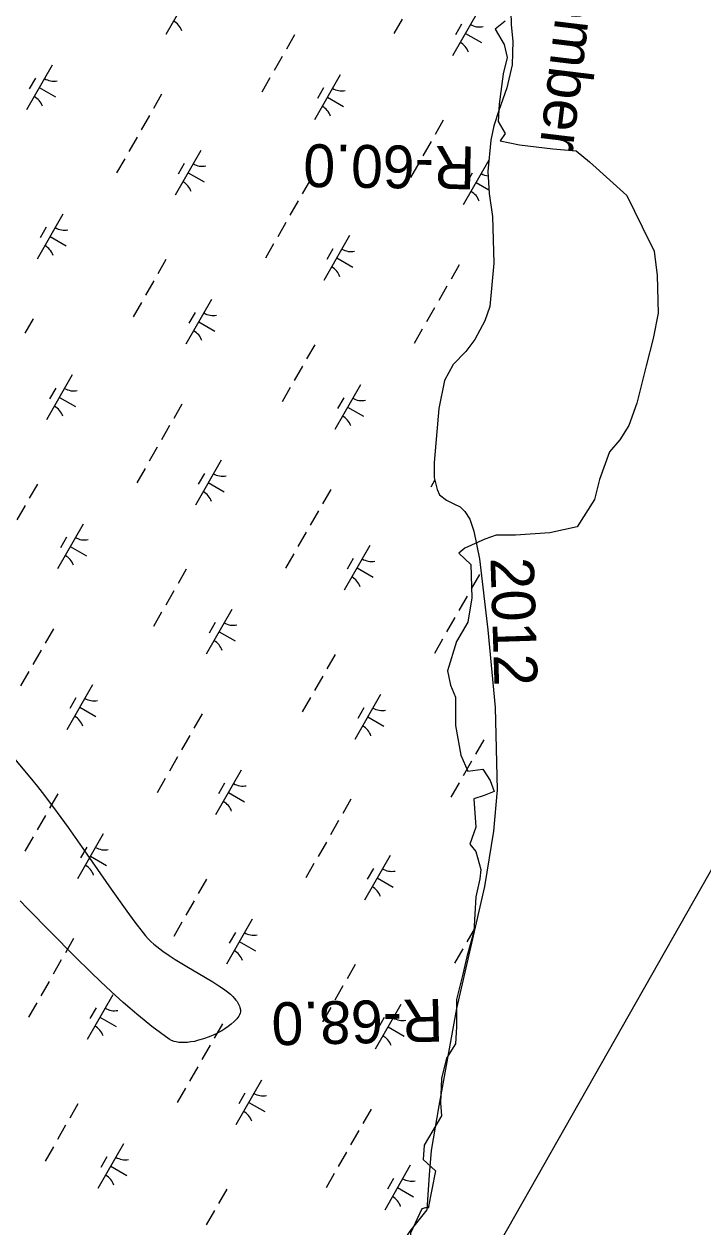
# Model space of a CAD drawing. Extents: x 3930721 to 3950824, y 220441 to 242861.
# Drawn here: x 3947161 to 3947819, y 232970 to 234136 of the extents above; entities that cross this region are included whole.
import ezdxf

# ---------------------------------------------------------------- set-up
doc = ezdxf.new("R2010")
doc.units = 0
for name, color, linetype in [('V-GRID-FRAM', 7, 'Continuous'), ('V-RIVR-EDGE', 7, 'Continuous'), ('V-RIVR-IDEN', 7, 'Continuous'), ('V-RIVR-RANG-IDEN', 7, 'Continuous'), ('V-SITE-VEGE', 7, 'Continuous'), ('V-TOPO-SHOR', 7, 'Continuous'), ('V-WETL-SWMP', 7, 'Continuous')]:
    doc.layers.add(name, color=color, linetype=linetype)

msp = doc.modelspace()

# ---------------------------------------------------------------- linework, layer by layer
at = {"layer": 'V-GRID-FRAM'}
msp.add_lwpolyline([(3948829, 235080.9), (3941569.4, 222286.8), (3934009.8, 226348.1), (3941449.6, 239338.6), (3948829, 235080.9)], dxfattribs=at)
at = {"layer": 'V-RIVR-EDGE'}
for points in [[(3947627.6, 234138.7), (3947617.8, 234130.9), (3947626.6, 234116.1), (3947629.6, 234103.3), (3947625.6, 234087.6), (3947621.7, 234058.1), (3947620.7, 234041.4), (3947627.6, 234029.6), (3947622.7, 234022.7), (3947641.4, 234018.8), (3947673.8, 234014.9), (3947696.4, 234012.9), (3947709.2, 234002.1), (3947745.5, 233969.7), (3947760.3, 233939.2), (3947772.1, 233915.6), (3947775, 233892), (3947776, 233855.6), (3947771.1, 233831.1), (3947764.2, 233804.5), (3947755.4, 233768.2), (3947747.5, 233746.5), (3947738.7, 233732.8), (3947728.8, 233721), (3947719, 233694.4), (3947714.1, 233674.8), (3947697.4, 233648.3), (3947670.8, 233642.4), (3947637.4, 233640.4), (3947618.8, 233640.4), (3947607.9, 233636.5), (3947588.3, 233627.6), (3947582.4, 233622.7), (3947594.2, 233611.9), (3947595.2, 233579.4), (3947591.2, 233555.9), (3947580.4, 233537.2), (3947571.6, 233508.7), (3947574.5, 233494.9), (3947579.4, 233483.1), (3947579.4, 233455.6), (3947584.4, 233427.1), (3947591.2, 233411.4), (3947606, 233413.3), (3947612.9, 233402.5), (3947616.8, 233391.7), (3947607, 233387.8), (3947597.1, 233384.8), (3947599.1, 233357.3), (3947593.2, 233340.6), (3947599.1, 233333.7), (3947604, 233316), (3947603, 233307.2), (3947599.1, 233289.5), (3947597.1, 233256.1), (3947590.2, 233231.5), (3947586.3, 233214.8), (3947580.4, 233190.2), (3947580.4, 233163.7), (3947579.4, 233147), (3947570.6, 233133.2), (3947565.7, 233113.6), (3947564.7, 233090), (3947565.7, 233077.2), (3947549, 233048.7), (3947548, 233034.9), (3947559.8, 233024.1), (3947552.9, 232987.7)], [(3947553.7, 232989.1), (3947546.7, 232987.2), (3947535.8, 232963.5), (3947535.2, 232950.1), (3947534.5, 232931.5), (3947516.6, 232912), (3947496.1, 232892.7), (3947482, 232879.9), (3947480.7, 232860.7), (3947470.5, 232813.3), (3947470.5, 232783.8), (3947483.3, 232746.7), (3947489.4, 232720)]]:
    msp.add_lwpolyline(points, dxfattribs=at)
at = {"layer": 'V-SITE-VEGE'}
for points in [[(3947148.1, 233427.2), (3947166.3, 233405.5), (3947173.7, 233396.5), (3947180.5, 233387.9), (3947192.9, 233371.4), (3947203.5, 233356.8), (3947221.7, 233331), (3947245.3, 233297), (3947260.5, 233275.6), (3947268.3, 233265), (3947276.1, 233254.7), (3947278.5, 233251.7), (3947281.1, 233249), (3947283.8, 233246.3), (3947286.6, 233243.8), (3947289.5, 233241.4), (3947295.5, 233236.9), (3947301.4, 233232.8), (3947307.2, 233229), (3947318.5, 233222.1), (3947336.9, 233211.4), (3947343.9, 233207.1), (3947349.6, 233203.5), (3947354.3, 233200.3), (3947358, 233197.5), (3947360.9, 233195.1), (3947363.2, 233193), (3947364.9, 233191.1), (3947366.3, 233189.5), (3947367.4, 233188.1), (3947368.9, 233185.6), (3947369.8, 233183.7), (3947370.2, 233182.3), (3947370.6, 233180.2), (3947370.6, 233178), (3947370.3, 233176.7), (3947369.8, 233175.3), (3947369.1, 233173.9)], [(3947369.1, 233173.9), (3947368.2, 233172.5), (3947367.1, 233171.2), (3947364.7, 233168.6), (3947361.8, 233166.1), (3947358.8, 233163.8), (3947355.6, 233161.7), (3947352.5, 233159.8), (3947349.3, 233158), (3947346.3, 233156.5), (3947340.3, 233153.9), (3947334.9, 233151.9), (3947330.1, 233150.5), (3947326, 233149.5), (3947322.4, 233148.9), (3947319.4, 233148.5), (3947316.8, 233148.3), (3947314.6, 233148.3), (3947310.9, 233148.5), (3947308.3, 233148.9), (3947306.5, 233149.4), (3947303.9, 233150.4), (3947301.6, 233151.7), (3947293, 233157.8), (3947284.8, 233164), (3947277.1, 233170), (3947270, 233175.9), (3947263.2, 233181.7), (3947256.9, 233187.2), (3947245.1, 233197.9), (3947234.8, 233207.6), (3947225.8, 233216.3), (3947210.1, 233231.8), (3947163.8, 233278.6), (3947156.9, 233285.6)]]:
    msp.add_lwpolyline(points, dxfattribs=at)
at = {"layer": 'V-TOPO-SHOR'}
msp.add_lwpolyline([(3947551.5, 232986.3), (3947535, 232965.6), (3947525.9, 232951.9), (3947519.1, 232938), (3947513.3, 232922.8), (3947507.5, 232909.1), (3947499.6, 232893.6)], dxfattribs=at)
at = {"layer": 'V-WETL-SWMP'}
for p, q in [((3947323.1, 234169.2), (3947298.2, 234125.8)), ((3947601.3, 234148.4), (3947576.4, 234105)), ((3947633.1, 234148.4), (3947633.3, 234135.1)), ((3947527.5, 234140.4), (3947519.6, 234126.6)), ((3947585.1, 234135.8), (3947579.2, 234125.4)), ((3947633.3, 234135.1), (3947634.8, 234119.3)), ((3947423.1, 234125.4), (3947415.2, 234111.5)), ((3947588.9, 234126.7), (3947604.5, 234117.8)), ((3947634.8, 234119.3), (3947634.2, 234096.2)), ((3947411.2, 234104.5), (3947403.3, 234090.7)), ((3947187.9, 234096), (3947163, 234052.6)), ((3947634.2, 234096.2), (3947629, 234073.9)), ((3947171.7, 234083.3), (3947165.8, 234072.9)), ((3947399.3, 234083.7), (3947391.3, 234069.8)), ((3947467.4, 234086.5), (3947442.6, 234043.1)), ((3947175.5, 234074.3), (3947191.1, 234065.4)), ((3947294.2, 234067.8), (3947286.3, 234053.9)), ((3947451.3, 234073.9), (3947445.3, 234063.5)), ((3947455, 234064.8), (3947470.6, 234055.9)), ((3947629, 234073.9), (3947621.3, 234052)), ((3947282.3, 234047), (3947274.4, 234033.1)), ((3947567.5, 234042.7), (3947559.5, 234028.8)), ((3947621.3, 234052), (3947616.6, 234037)), ((3947616.6, 234037), (3947613.6, 234023.4)), ((3947270.4, 234026.2), (3947262.4, 234012.3)), ((3947555.6, 234021.9), (3947547.6, 234008)), ((3947613.6, 234023.4), (3947610.8, 233993)), ((3947332.2, 234013.3), (3947307.4, 233969.9)), ((3947258.5, 234005.3), (3947250.5, 233991.5)), ((3947316.1, 234000.7), (3947310.1, 233990.3)), ((3947543.6, 234001.1), (3947535.7, 233987.2)), ((3947611.8, 234003.9), (3947586.9, 233960.5)), ((3947319.8, 233991.6), (3947335.4, 233982.7)), ((3947438.6, 233985.2), (3947430.6, 233971.3)), ((3947595.6, 233991.2), (3947589.6, 233980.8)), ((3947610.8, 233993), (3947611.9, 233971.6)), ((3947599.3, 233982.2), (3947611.7, 233975.1)), ((3947611.9, 233971.6), (3947615.1, 233949.2)), ((3947426.7, 233964.3), (3947418.7, 233950.4)), ((3947198.3, 233951.4), (3947173.5, 233908)), ((3947615.1, 233949.2), (3947616.6, 233904)), ((3947182.2, 233938.8), (3947176.2, 233928.4)), ((3947414.7, 233943.5), (3947406.8, 233929.6)), ((3947185.9, 233929.7), (3947201.5, 233920.8)), ((3947476.6, 233930.7), (3947451.7, 233887.3)), ((3947402.8, 233922.7), (3947394.9, 233908.8)), ((3947460.4, 233918), (3947454.5, 233907.6)), ((3947298.4, 233907.6), (3947290.5, 233893.7)), ((3947464.1, 233909), (3947479.8, 233900)), ((3947582.9, 233902.5), (3947575, 233888.6)), ((3947616.6, 233904), (3947612.5, 233862.1)), ((3947286.5, 233886.8), (3947278.5, 233872.9)), ((3947571, 233881.7), (3947563, 233867.8)), ((3947274.6, 233866), (3947266.6, 233852.1)), ((3947342.7, 233868.8), (3947317.8, 233825.4)), ((3947326.6, 233856.1), (3947320.6, 233845.7)), ((3947559.1, 233860.8), (3947551.1, 233847)), ((3947612.5, 233862.1), (3947607.8, 233848.2)), ((3947169.5, 233850.1), (3947161.6, 233836.2)), ((3947330.3, 233847.1), (3947345.9, 233838.1)), ((3947607.8, 233848.2), (3947598.1, 233830.1)), ((3947547.1, 233840), (3947539.2, 233826.1)), ((3947442.8, 233824.9), (3947434.8, 233811.1)), ((3947598.1, 233830.1), (3947589.2, 233818.3)), ((3947589.2, 233818.3), (3947577.2, 233805.9)), ((3947430.8, 233804.1), (3947422.9, 233790.2)), ((3947577.2, 233805.9), (3947568.5, 233790.1)), ((3947207.5, 233795.6), (3947182.6, 233752.2)), ((3947487, 233786.1), (3947462.2, 233742.7)), ((3947568.5, 233790.1), (3947563, 233763)), ((3947191.4, 233782.9), (3947185.4, 233772.5)), ((3947195.1, 233773.9), (3947210.7, 233764.9)), ((3947418.9, 233783.3), (3947411, 233769.4)), ((3947470.9, 233773.4), (3947464.9, 233763)), ((3947313.9, 233767.4), (3947305.9, 233753.5)), ((3947474.6, 233764.4), (3947490.2, 233755.5)), ((3947563, 233763), (3947558.6, 233710.6)), ((3947301.9, 233746.6), (3947294, 233732.7)), ((3947290, 233725.7), (3947282.1, 233711.9)), ((3947278.1, 233704.9), (3947270.1, 233691)), ((3947351.8, 233712.9), (3947327, 233669.5)), ((3947558.6, 233710.6), (3947558.7, 233696.3)), ((3947335.7, 233700.2), (3947329.7, 233689.8)), ((3947339.4, 233691.2), (3947355, 233682.3)), ((3947559.3, 233693.8), (3947555.3, 233686.7)), ((3947558.7, 233696.3), (3947561.4, 233684.7)), ((3947173.7, 233689.8), (3947165.8, 233676)), ((3947458.2, 233684.7), (3947450.3, 233670.8)), ((3947561.4, 233684.7), (3947563.8, 233679.4)), ((3947563.8, 233679.4), (3947570.7, 233674.1)), ((3947161.8, 233669), (3947153.8, 233655.1)), ((3947570.7, 233674.1), (3947577.6, 233670.5)), ((3947577.6, 233670.5), (3947583.9, 233667.6)), ((3947583.9, 233667.6), (3947588.4, 233663.3)), ((3947446.3, 233663.9), (3947438.3, 233650)), ((3947588.4, 233663.3), (3947593.2, 233655.9)), ((3947593.2, 233655.9), (3947597.2, 233644.3)), ((3947218, 233651), (3947193.1, 233607.6)), ((3947597.2, 233644.3), (3947602.5, 233617.3)), ((3947201.8, 233638.3), (3947195.9, 233627.9)), ((3947434.4, 233643.1), (3947426.4, 233629.2)), ((3947205.5, 233629.3), (3947221.2, 233620.4)), ((3947422.4, 233622.2), (3947414.5, 233608.4)), ((3947496.2, 233630.2), (3947471.3, 233586.8)), ((3947480, 233617.6), (3947474.1, 233607.2)), ((3947602.5, 233617.3), (3947610.7, 233548.6)), ((3947318, 233607.2), (3947310.1, 233593.3)), ((3947483.8, 233608.5), (3947499.4, 233599.6)), ((3947602.6, 233602.1), (3947594.6, 233588.2)), ((3947306.1, 233586.3), (3947298.2, 233572.5)), ((3947590.6, 233581.2), (3947582.7, 233567.3)), ((3947294.2, 233565.5), (3947286.2, 233551.6)), ((3947362.3, 233568.3), (3947337.5, 233524.9)), ((3947346.2, 233555.7), (3947340.2, 233545.3)), ((3947578.7, 233560.4), (3947570.7, 233546.5)), ((3947189.1, 233549.6), (3947181.2, 233535.7)), ((3947349.9, 233546.6), (3947365.5, 233537.7)), ((3947566.8, 233539.6), (3947558.8, 233525.7)), ((3947610.7, 233548.6), (3947617.7, 233473.3)), ((3947177.2, 233528.8), (3947169.3, 233514.9)), ((3947462.4, 233524.5), (3947454.4, 233510.6)), ((3947165.3, 233508), (3947157.3, 233494.1)), ((3947227.1, 233495.1), (3947202.3, 233451.7)), ((3947450.5, 233503.7), (3947442.5, 233489.8)), ((3947211, 233482.5), (3947205, 233472.1)), ((3947438.5, 233482.9), (3947430.6, 233469)), ((3947506.7, 233485.7), (3947481.8, 233442.3)), ((3947214.7, 233473.4), (3947230.3, 233464.5)), ((3947490.5, 233473), (3947484.6, 233462.6)), ((3947617.7, 233473.3), (3947619.6, 233393.5)), ((3947333.5, 233467), (3947325.5, 233453.1)), ((3947494.2, 233464), (3947509.8, 233455)), ((3947321.6, 233446.1), (3947313.6, 233432.2)), ((3947606.7, 233441.8), (3947598.8, 233428)), ((3947309.6, 233425.3), (3947301.7, 233411.4)), ((3947371.5, 233412.5), (3947346.6, 233369.1)), ((3947594.8, 233421), (3947586.8, 233407.1)), ((3947297.7, 233404.5), (3947289.8, 233390.6)), ((3947355.3, 233399.8), (3947349.4, 233389.4)), ((3947582.9, 233400.2), (3947574.9, 233386.3)), ((3947193.3, 233389.4), (3947185.4, 233375.5)), ((3947359, 233390.8), (3947374.7, 233381.8)), ((3947619.6, 233393.5), (3947616.2, 233353.2)), ((3947477.8, 233384.3), (3947469.9, 233370.4)), ((3947181.4, 233368.6), (3947173.4, 233354.7)), ((3947465.9, 233363.5), (3947458, 233349.6)), ((3947616.2, 233353.2), (3947607.4, 233299.8)), ((3947169.5, 233347.8), (3947161.5, 233333.9)), ((3947237.6, 233350.6), (3947212.7, 233307.2)), ((3947454, 233342.6), (3947446, 233328.8)), ((3947221.5, 233337.9), (3947215.5, 233327.5)), ((3947515.8, 233329.8), (3947491, 233286.4)), ((3947225.2, 233328.9), (3947240.8, 233319.9)), ((3947442, 233321.8), (3947434.1, 233307.9)), ((3947337.7, 233306.7), (3947329.7, 233292.9)), ((3947499.7, 233317.1), (3947493.7, 233306.7)), ((3947503.4, 233308.1), (3947519, 233299.1)), ((3947607.4, 233299.8), (3947580.4, 233181.5)), ((3947325.7, 233285.9), (3947317.8, 233272)), ((3947313.8, 233265.1), (3947305.9, 233251.2)), ((3947381.9, 233267.9), (3947357.1, 233224.5)), ((3947598.3, 233259.9), (3947590.4, 233246.1)), ((3947208.8, 233249.2), (3947200.8, 233235.3)), ((3947365.8, 233255.2), (3947359.8, 233244.8)), ((3947369.5, 233246.2), (3947385.1, 233237.3)), ((3947586.4, 233239.1), (3947578.4, 233225.3)), ((3947196.8, 233228.4), (3947188.9, 233214.5)), ((3947482, 233224.1), (3947474.1, 233210.2)), ((3947184.9, 233207.5), (3947177, 233193.6)), ((3947470.1, 233203.2), (3947462.1, 233189.4)), ((3947246.7, 233194.7), (3947221.9, 233151.3)), ((3947173, 233186.7), (3947165, 233172.8)), ((3947230.6, 233182), (3947224.6, 233171.6)), ((3947458.2, 233182.4), (3947450.2, 233168.5)), ((3947526.3, 233185.2), (3947501.4, 233141.8)), ((3947580.4, 233181.5), (3947563, 233086.9)), ((3947234.3, 233173), (3947249.9, 233164)), ((3947353.1, 233166.5), (3947345.2, 233152.6)), ((3947510.1, 233172.6), (3947504.2, 233162.2)), ((3947513.9, 233163.5), (3947529.5, 233154.6)), ((3947341.2, 233145.7), (3947333.2, 233131.8)), ((3947329.3, 233124.9), (3947321.3, 233111)), ((3947391.1, 233112), (3947366.2, 233068.6)), ((3947317.3, 233104), (3947309.4, 233090.2)), ((3947374.9, 233099.4), (3947369, 233089)), ((3947212.9, 233089), (3947205, 233075.1)), ((3947378.7, 233090.3), (3947394.3, 233081.4)), ((3947563, 233086.9), (3947555.8, 233043.6)), ((3947497.5, 233083.9), (3947489.5, 233070)), ((3947201, 233068.1), (3947193.1, 233054.3)), ((3947485.5, 233063), (3947477.6, 233049.1)), ((3947257.2, 233050.1), (3947232.4, 233006.7)), ((3947189.1, 233047.3), (3947181.1, 233033.4)), ((3947473.6, 233042.2), (3947465.6, 233028.3)), ((3947555.8, 233043.6), (3947553.7, 233020.2)), ((3947241.1, 233037.5), (3947235.1, 233027.1)), ((3947244.8, 233028.4), (3947260.4, 233019.5)), ((3947535.4, 233029.4), (3947510.6, 232986)), ((3947461.7, 233021.4), (3947453.7, 233007.5)), ((3947519.3, 233016.7), (3947513.3, 233006.3)), ((3947553.7, 233020.2), (3947551.5, 232986.3)), ((3947357.3, 233006.3), (3947349.3, 232992.4)), ((3947523, 233007.7), (3947538.6, 232998.7)), ((3947345.4, 232985.5), (3947337.4, 232971.6)), ((3947551.5, 232986.3), (3947535, 232965.6))]:
    msp.add_line(p, q, dxfattribs=at)
for centre, start, end in [((3947297.1, 234123.4), 19.4279, 60.9715), ((3947602.8, 234150.6), 239.4279, 280.9715), ((3947575.3, 234102.6), 19.4279, 60.9715), ((3947189.4, 234098.1), 239.4279, 280.9715), ((3947161.9, 234050.2), 19.4279, 60.9715), ((3947468.9, 234088.7), 239.4279, 280.9715), ((3947441.5, 234040.8), 19.4279, 60.9715), ((3947333.7, 234015.5), 239.4279, 280.9715), ((3947306.3, 233967.5), 19.4279, 60.9715), ((3947613.3, 234006), 239.4279, 262.6405), ((3947585.8, 233958.1), 19.4279, 60.9715), ((3947199.9, 233953.6), 239.4279, 280.9715), ((3947172.4, 233905.7), 19.4279, 60.9715), ((3947478.1, 233932.8), 239.4279, 280.9715), ((3947450.6, 233884.9), 19.4279, 60.9715), ((3947344.2, 233870.9), 239.4279, 280.9715), ((3947316.7, 233823), 19.4279, 60.9715), ((3947209, 233797.7), 239.4279, 280.9715), ((3947488.5, 233788.3), 239.4279, 280.9715), ((3947181.6, 233749.8), 19.4279, 60.9715), ((3947461.1, 233740.3), 19.4279, 60.9715), ((3947353.3, 233715), 239.4279, 280.9715), ((3947325.9, 233667.1), 19.4279, 60.9715), ((3947219.5, 233653.2), 239.4279, 280.9715), ((3947192, 233605.2), 19.4279, 60.9715), ((3947497.7, 233632.4), 239.4279, 280.9715), ((3947470.2, 233584.4), 19.4279, 60.9715), ((3947363.8, 233570.5), 239.4279, 280.9715), ((3947336.4, 233522.6), 19.4279, 60.9715), ((3947228.6, 233497.3), 239.4279, 280.9715), ((3947508.2, 233487.8), 239.4279, 280.9715), ((3947201.2, 233449.3), 19.4279, 60.9715), ((3947480.7, 233439.9), 19.4279, 60.9715), ((3947373, 233414.6), 239.4279, 280.9715), ((3947345.5, 233366.7), 19.4279, 60.9715), ((3947239.1, 233352.7), 239.4279, 280.9715), ((3947211.6, 233304.8), 19.4279, 60.9715), ((3947517.3, 233331.9), 239.4279, 280.9715), ((3947489.9, 233284), 19.4279, 60.9715), ((3947383.4, 233270.1), 239.4279, 280.9715), ((3947356, 233222.1), 19.4279, 60.9715), ((3947248.3, 233196.8), 239.4279, 280.9715), ((3947527.8, 233187.4), 239.4279, 280.9715), ((3947220.8, 233148.9), 19.4279, 60.9715), ((3947500.3, 233139.5), 19.4279, 60.9715), ((3947392.6, 233114.2), 239.4279, 280.9715), ((3947365.1, 233066.2), 19.4279, 60.9715), ((3947258.7, 233052.3), 239.4279, 280.9715), ((3947231.3, 233004.3), 19.4279, 60.9715), ((3947536.9, 233031.5), 239.4279, 280.9715), ((3947509.5, 232983.6), 19.4279, 60.9715)]:
    msp.add_arc(centre, 17.6, start, end, dxfattribs=at)

# ---------------------------------------------------------------- texts
at = {"layer": 'V-RIVR-IDEN'}
for s, rotation, p in [('September', 263.0883, (3947693.9, 234288.2)), ('2012', 271.8345, (3947613.2, 233618.2))]:
    msp.add_text(s, height=42, rotation=rotation, dxfattribs=at).set_placement(p)
at = {"layer": 'V-RIVR-RANG-IDEN'}
for s, rotation, p in [('R-60.0', 179.1547, (3947598.6, 234017)), ('R-68.0', 181.2642, (3947566.9, 233190.8))]:
    msp.add_text(s, height=41.5, rotation=rotation, dxfattribs=at).set_placement(p)

doc.saveas('drawing.dxf')
